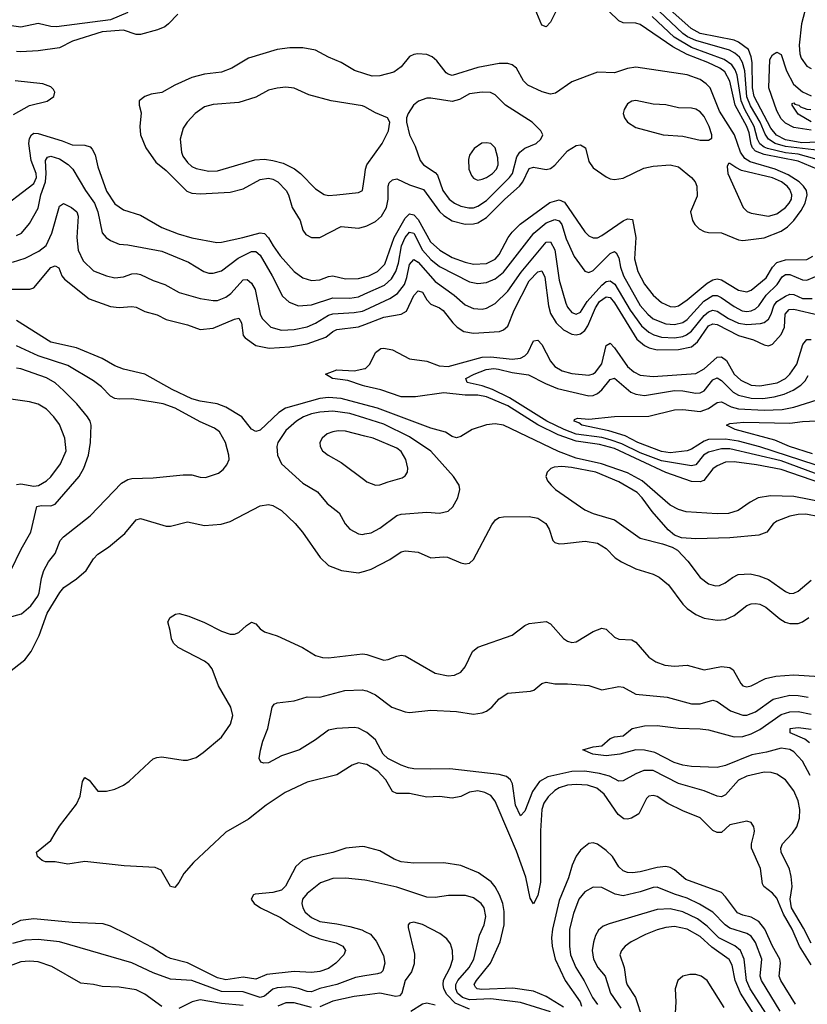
# Model space of a CAD drawing. Header units: inches. Extents: x 1305375 to 1407406, y 744550 to 841633.
# Tile 484 of 509: x 1398384 to 1402072, y 819198 to 823810. Entities that reach past the tile are written whole.
import ezdxf

# ---------------------------------------------------------------- set-up
doc = ezdxf.new("R2010")
doc.units = ezdxf.units.IN
doc.header["$MEASUREMENT"] = 0
for name, color, linetype in [('B3891', 7, 'Continuous'), ('B3892', 7, 'Continuous'), ('B4801', 7, 'Continuous'), ('B4802', 7, 'Continuous')]:
    doc.layers.add(name, color=color, linetype=linetype)

msp = doc.modelspace()

# ---------------------------------------------------------------- linework, layer by layer
at = {"layer": 'B3891', "color": 5}
for points, elevation in [([(1399344.6, 820000), (1399197.5, 819862.5), (1399153.4, 819810), (1399130, 819769.2), (1399110, 819745.2), (1399090, 819749.3), (1399046.6, 819826.6), (1399019, 819839), (1398873.9, 819846.1), (1398690, 819866.4), (1398610, 819854.2), (1398550, 819865.1), (1398505.8, 819865.8), (1398490, 819871.1), (1398467.6, 819890), (1398463.6, 819910), (1398530, 819965.7), (1398550.5, 820000)], 1180), ([(1400000, 819935.1), (1399990, 819937.6), (1399910.9, 819929.1), (1399850.8, 819909.2), (1399750, 819887.2), (1399710, 819873.4), (1399676.6, 819843.4), (1399629.3, 819750.7), (1399610, 819731.9), (1399570, 819721.5), (1399486.7, 819713.3), (1399479.1, 819710), (1399468.8, 819690), (1399482.6, 819670), (1399512, 819650), (1399605.1, 819605.1), (1399652.7, 819572.7), (1399742.2, 819522.2), (1399790, 819503.9), (1399865.8, 819485.8), (1399897.4, 819470), (1399910.3, 819450), (1399902.8, 819430), (1399865, 819390), (1399830, 819366.4), (1399790, 819351.3), (1399750, 819347.2), (1399670, 819351.8), (1399541.7, 819338.3), (1399490, 819316.2), (1399430, 819324.5), (1399350, 819311.9), (1399310, 819321.2), (1399170, 819391.6), (1399090, 819412.2), (1399070, 819421.3), (1399003.9, 819463.9), (1398886.4, 819526.4), (1398810, 819563.7), (1398775, 819575), (1398630, 819580.4), (1398450, 819599.1), (1398388.7, 819591.2), (1398310, 819550.8)], 1220), ([(1400000, 819779), (1399910, 819789.4), (1399850, 819786.6), (1399793.3, 819766.7), (1399730, 819716.5), (1399709.3, 819690.7), (1399705.5, 819670), (1399709.5, 819650), (1399721.4, 819630), (1399750, 819605.2), (1399790, 819585.4), (1399870, 819575.1), (1399930, 819561.9), (1399986.3, 819546.3), (1400000, 819539.5)], 1240), ([(1400000, 819331.3), (1399956, 819324), (1399869.4, 819290.6), (1399790, 819272), (1399750, 819256.6), (1399730, 819257.7), (1399690, 819272.6), (1399650, 819280.3), (1399590, 819275.3), (1399570, 819268.6), (1399530, 819236.2), (1399510, 819230.3), (1399430, 819255.7), (1399330, 819257.6), (1399190, 819309.1), (1399090, 819315.8), (1399010, 819345.4), (1398910, 819391.7), (1398570, 819490.4), (1398470, 819501.1), (1398410, 819498.4), (1398350, 819482.8)], 1240), ([(1399050, 819187.7), (1398970, 819246.1), (1398930, 819266.3), (1398850, 819278.3), (1398770, 819280.7), (1398730, 819290.7), (1398670, 819297.2), (1398534.9, 819374.9), (1398470, 819396.2), (1398430, 819399.4), (1398390, 819396.2), (1398310, 819366.5)], 1260), ([(1400000, 819240.7), (1399950, 819234.5), (1399850, 819212.9), (1399790, 819186.7)], 1260), ([(1399430, 819192.2), (1399330, 819202.3), (1399230, 819218.8), (1399192.2, 819210), (1399130, 819178)], 1260), ([(1399750, 819183.2), (1399670, 819205.2), (1399630, 819205.2), (1399592.4, 819190)], 1260)]:
    msp.add_lwpolyline(points, dxfattribs=dict(at, elevation=elevation))
at = {"layer": 'B3892', "color": 5}
for points, elevation in [([(1398890, 823843.4), (1398810, 823809.1), (1398556, 823776), (1398530, 823777.5), (1398470, 823792.8), (1398390, 823774.7), (1398290, 823789.5), (1398230, 823787.4), (1397910, 823718), (1397810.3, 823690), (1397770, 823668.5), (1397730, 823635.6), (1397710, 823609), (1397690, 823562.8), (1397670, 823549.5), (1397650, 823558.6), (1397630, 823577.1), (1397530, 823713.6), (1397476.1, 823770), (1397390, 823834.3)], 1260), ([(1399124.7, 823835.3), (1399081.5, 823790), (1399063.1, 823776.9), (1399030, 823762.8), (1398950, 823739.9), (1398930, 823740.2), (1398870, 823761.3), (1398770, 823753.2), (1398631.7, 823710), (1398570, 823678.1), (1398470, 823663.4), (1398390, 823658.6), (1398370, 823661.5)], 1280), ([(1400000, 823556.7), (1399952.6, 823572.6), (1399890, 823608.8), (1399830, 823633.8), (1399770, 823666.6), (1399710, 823677.8), (1399650, 823678.4), (1399589.4, 823670.6), (1399455.5, 823630), (1399377.2, 823582.8), (1399330, 823564), (1399250, 823555), (1399190, 823538.4), (1399110, 823502.5), (1399050, 823468.5), (1398999.4, 823460.6), (1398970.3, 823449.7), (1398944, 823430), (1398943, 823410), (1398952.9, 823372.9), (1398947.5, 823310), (1398950.1, 823270.1), (1398975.1, 823210), (1399022.1, 823142.1), (1399070, 823104.3), (1399167.4, 823007.4), (1399190, 822997.2), (1399230, 822993.8), (1399370, 823002.3), (1399430, 823018), (1399510, 823061.5), (1399550, 823067.5), (1399570, 823062.9), (1399593.8, 823050), (1399632, 823010), (1399642.5, 822990), (1399660.7, 822930), (1399697.5, 822870), (1399710, 822823.6), (1399724.3, 822804.3), (1399750.1, 822790.1), (1399790, 822790.1), (1399890, 822840.7), (1399970, 822833.4), (1400000, 822841.4)], 1320), ([(1398354.5, 823365.5), (1398430, 823408.2), (1398512.3, 823427.7), (1398543.5, 823450), (1398548.8, 823470), (1398543.1, 823483.1), (1398530, 823495.8), (1398491.8, 823510), (1398363.5, 823523.5)], 1320), ([(1400000, 823401.4), (1399990, 823407.1), (1399842.7, 823430), (1399738.7, 823458.7), (1399670, 823488.5), (1399630, 823493.3), (1399590, 823489.8), (1399550, 823479.8), (1399490, 823446.6), (1399410, 823421.5), (1399290, 823412.2), (1399250, 823401.6), (1399205.5, 823370), (1399168.9, 823330), (1399150, 823302), (1399136.2, 823250), (1399142, 823190), (1399148.6, 823170), (1399170, 823140.7), (1399190, 823122.3), (1399210, 823112.2), (1399270, 823100.6), (1399310, 823101.8), (1399485.9, 823154.1), (1399530, 823156.1), (1399570, 823149.7), (1399617.3, 823137.3), (1399671.6, 823111.6), (1399699.4, 823090), (1399770, 823017.5), (1399810, 822991.2), (1399830, 822986.2), (1399870, 822989.3), (1399970, 823000.5), (1399989.6, 823010.4), (1400000, 823084)], 1340), ([(1398270, 822904.5), (1398450, 823042.4), (1398462.2, 823070), (1398461.9, 823090), (1398438.5, 823150), (1398426.8, 823230), (1398430, 823252.9), (1398439.5, 823270), (1398450, 823278.6), (1398470, 823277.3), (1398582.6, 823242.6), (1398630, 823223.1), (1398690, 823222.2), (1398714.4, 823214.4), (1398724.2, 823204.2), (1398737, 823177), (1398750, 823120.4), (1398790, 823007.5), (1398830, 822947.8), (1398870, 822919.8), (1398950, 822893.9), (1399050, 822836.8), (1399126.3, 822806.3), (1399190, 822788.2), (1399307.1, 822767), (1399330, 822768.1), (1399429.6, 822789.6), (1399510, 822811.9), (1399530, 822808.1), (1399548.9, 822788.9), (1399570.4, 822750), (1399604.2, 822704.2), (1399670, 822630.9), (1399710, 822600.9), (1399750, 822588.1), (1399790, 822590.8), (1399830, 822606.6), (1399850, 822609.5), (1399910, 822596.1), (1399970, 822597.2), (1400000, 822605)], 1280), ([(1398370, 822798.5), (1398392.8, 822810), (1398430, 822854.6), (1398470, 822927.2), (1398483.8, 822990), (1398504.4, 823050), (1398507.9, 823090), (1398505.3, 823150), (1398513.9, 823166.1), (1398530, 823171.1), (1398570, 823157.5), (1398611.1, 823131.1), (1398632.7, 823110), (1398693.1, 823010), (1398735.2, 822950), (1398750.7, 822909.3), (1398770.9, 822810.9), (1398788.9, 822790), (1398810, 822775.2), (1398850, 822758.5), (1398890, 822755.3), (1399050, 822725.4), (1399174.2, 822674.2), (1399246, 822630), (1399270, 822622.6), (1399290, 822622.6), (1399330, 822633.9), (1399407.4, 822692.6), (1399470, 822724.8), (1399490, 822724), (1399510, 822706.2), (1399566.7, 822610), (1399614.6, 822514.6), (1399646.1, 822486.1), (1399690, 822470.1), (1399750, 822473.9), (1399850, 822506.8), (1399930, 822506.1), (1399970, 822512), (1400000, 822525.4)], 1260), ([(1398350, 822674.9), (1398410, 822693.6), (1398474.6, 822725.4), (1398507.5, 822752.5), (1398534.2, 822810), (1398570, 822936.4), (1398590, 822948.9), (1398627, 822930), (1398651, 822910), (1398658.3, 822890), (1398652.4, 822790), (1398658.3, 822730), (1398680.9, 822680.9), (1398730, 822634), (1398790, 822610.2), (1398830, 822601.4), (1398870, 822606.2), (1398910, 822619.4), (1398930, 822621.4), (1398950, 822616.8), (1399010, 822588.2), (1399064.4, 822570), (1399131.3, 822531.3), (1399230, 822504.7), (1399290, 822494.6), (1399310, 822494.8), (1399350, 822510.8), (1399372.3, 822527.7), (1399430, 822592.1), (1399450, 822593), (1399470, 822576.3), (1399486.9, 822546.9), (1399510, 822430.4), (1399520.1, 822410), (1399560.2, 822370), (1399610, 822355.9), (1399670, 822358.3), (1399730, 822371.5), (1399770, 822388.7), (1399830, 822425.8), (1399850, 822432.6), (1399950, 822437.9), (1399990, 822444.9), (1400000, 822449.5)], 1240), ([(1398330, 822547), (1398432.4, 822547.6), (1398450, 822554.4), (1398530, 822649.2), (1398550, 822657.4), (1398567, 822647), (1398581.6, 822610), (1398594.2, 822594.2), (1398710, 822501.8), (1398810, 822466.1), (1398850, 822461.5), (1398910, 822466.7), (1398930, 822463.9), (1398970, 822443), (1399027.2, 822427.2), (1399070, 822406.2), (1399170, 822380.1), (1399230, 822358.7), (1399290, 822364.7), (1399390, 822407.1), (1399410, 822411.2), (1399422.2, 822390), (1399430.6, 822330.6), (1399440.1, 822320.1), (1399490, 822284.6), (1399552, 822272), (1399650, 822276.9), (1399730, 822292), (1399817.5, 822322.5), (1399851, 822349), (1399870, 822358.1), (1399970, 822371.4), (1400000, 822382.7)], 1220), ([(1400000, 822006.1), (1399890, 822035.5), (1399830, 822039.8), (1399790, 822035.6), (1399629.3, 821990.7), (1399598.1, 821970), (1399510, 821886.9), (1399490, 821881), (1399470, 821891.6), (1399424.7, 821950), (1399350, 821994.9), (1399309.3, 822010.7), (1399230, 822022.4), (1399190, 822033.9), (1399097.5, 822077.5), (1398970, 822149), (1398870, 822172.5), (1398830, 822189.3), (1398770, 822223), (1398650, 822272.9), (1398530, 822299.9), (1398370, 822401.1)], 1220), ([(1398330.9, 821009.1), (1398392.9, 821027.1), (1398435.8, 821064.2), (1398469.8, 821110), (1398475.4, 821124.6), (1398485.8, 821194.2), (1398496.7, 821230), (1398518.7, 821270), (1398549.9, 821310.1), (1398573.9, 821370), (1398590, 821387.9), (1398713.6, 821486.4), (1398861.2, 821638.8), (1398890, 821655.6), (1398910, 821661), (1399010, 821663.9), (1399150, 821678.8), (1399190, 821678.2), (1399230, 821667.2), (1399254, 821666), (1399314.5, 821685.5), (1399336.8, 821703.2), (1399354.5, 821725.5), (1399364.5, 821750), (1399363.7, 821770), (1399347.6, 821830), (1399319.5, 821879.5), (1399297, 821897), (1399230, 821926.4), (1399111.9, 821990), (1399055.6, 822010), (1399010, 822019.1), (1398910, 822034.3), (1398850, 822032.2), (1398830, 822035.7), (1398810, 822047.1), (1398767.8, 822090), (1398730, 822118.7), (1398609.9, 822189.9), (1398470, 822235.6), (1398370, 822282.7)], 1240), ([(1398343, 821230), (1398390.8, 821330), (1398436.4, 821410), (1398465.1, 821530), (1398485.3, 821534.7), (1398530, 821533.2), (1398550, 821540.5), (1398662.4, 821670), (1398684.6, 821710), (1398705.9, 821770), (1398715.4, 821830), (1398719.5, 821910), (1398714.3, 821930), (1398702.2, 821950), (1398651.2, 822011.2), (1398591.6, 822071.5), (1398550, 822108.3), (1398510, 822131.6), (1398390, 822174.2), (1398370, 822178)], 1260), ([(1400000, 822093.5), (1399990, 822095.7), (1399920.4, 822120.4), (1399849.4, 822130), (1399816.9, 822150), (1399870, 822170.1), (1399950, 822164.4), (1400000, 822176)], 1180), ([(1398370, 821633.4), (1398390, 821635.2), (1398450, 821625), (1398471.5, 821628.5), (1398510, 821650.1), (1398530, 821668.1), (1398575.3, 821730), (1398601.4, 821790), (1398596.1, 821850), (1398570, 821914), (1398544.5, 821950), (1398510, 821986), (1398470, 822009.3), (1398430, 822020.7), (1398110, 822065.7)], 1280), ([(1400000, 821943.3), (1399930, 821964.6), (1399850, 821976.2), (1399790, 821971.7), (1399750, 821963.5), (1399713.8, 821950), (1399680.9, 821930), (1399630, 821886.2), (1399593.6, 821830), (1399588.8, 821810), (1399590.8, 821770.8), (1399610, 821730.3), (1399710, 821638.5), (1399778.7, 821598.7), (1399823.9, 821543.9), (1399880.3, 821500.3), (1399908.4, 821448.4), (1399930, 821423.2), (1399970, 821402.3), (1399990, 821399.3), (1400000, 821401)], 1240), ([(1400000, 821859.7), (1399910, 821882.2), (1399875.7, 821884.3), (1399850, 821880.2), (1399823.7, 821870), (1399800.3, 821850), (1399790.3, 821830), (1399792, 821810), (1399802, 821790), (1399828.2, 821770), (1399890, 821736.5), (1400000, 821653.3)], 1260), ([(1398329.7, 820750), (1398409, 820811), (1398438.3, 820850), (1398475.3, 820924.7), (1398513.6, 821030), (1398572.5, 821127.5), (1398590.3, 821149.7), (1398650, 821190.2), (1398694.8, 821230), (1398730, 821285.3), (1398750, 821306.3), (1398800.2, 821339.8), (1398876, 821404), (1398930, 821467.4), (1398950, 821473.6), (1399070, 821437.2), (1399090, 821436.9), (1399170, 821457.5), (1399250, 821441.3), (1399327, 821447), (1399370, 821459.7), (1399510, 821533.4), (1399550, 821539.2), (1399570, 821534), (1399610, 821510.2), (1399674, 821450), (1399708.9, 821410), (1399790.8, 821290.8), (1399830, 821252.7), (1399890.8, 821230), (1399970, 821218.5), (1400000, 821227)], 1220), ([(1398550.5, 820000), (1398570, 820032.7), (1398650, 820134.8), (1398667.4, 820172.6), (1398678, 820242), (1398690, 820260.4), (1398710, 820248.2), (1398750, 820196.5), (1398790, 820196.5), (1398830, 820206), (1398870, 820224.2), (1398897, 820243), (1398990, 820330.3), (1399010, 820347.4), (1399025.8, 820354.2), (1399050, 820356.5), (1399150, 820341.2), (1399170, 820342), (1399210, 820354.3), (1399243.1, 820376.9), (1399328.7, 820450), (1399370.8, 820510), (1399381.8, 820550), (1399372.9, 820590), (1399314.8, 820690), (1399285.2, 820770), (1399269.8, 820790), (1399250, 820805), (1399125.7, 820870), (1399104, 820890), (1399095.1, 820910), (1399089.6, 820949.6), (1399077.6, 820990), (1399088.4, 821010), (1399114.1, 821025.9), (1399131.6, 821028.4), (1399176.5, 821016.5), (1399250, 820986.9), (1399330, 820945.6), (1399370, 820932.2), (1399390, 820932.2), (1399410, 820938.9), (1399447, 820973), (1399470, 820988), (1399490, 820980.7), (1399510, 820957.3), (1399530, 820943), (1399590, 820924.6), (1399708.5, 820870), (1399770, 820832.2), (1399802.3, 820822.3), (1399830, 820821.5), (1399990, 820839.3), (1400000, 820838.2)], 1180), ([(1400000, 820475.8), (1399970, 820491.4), (1399950, 820494.5), (1399870, 820489.3), (1399830, 820482.3), (1399770, 820437.4), (1399694.8, 820390), (1399610, 820361.6), (1399550, 820329.7), (1399527.9, 820327.9), (1399512.7, 820332.7), (1399505.2, 820350), (1399512.3, 820387.7), (1399522.7, 820430), (1399545.6, 820490), (1399566, 820590), (1399576, 820604), (1399589.6, 820610.4), (1399670, 820618.9), (1399730, 820637.4), (1399790, 820636.9), (1399907.5, 820667.5), (1399989.7, 820670.3), (1400000, 820668.5)], 1160), ([(1400000, 820322.7), (1399971.3, 820328.7), (1399941.8, 820318.2), (1399870, 820272.1), (1399730, 820237.8), (1399627, 820190), (1399538.5, 820130), (1399455.4, 820064.6), (1399350, 820005), (1399344.6, 820000)], 1180)]:
    msp.add_lwpolyline(points, dxfattribs=dict(at, elevation=elevation))
at = {"layer": 'B4801', "color": 5}
for points, elevation in [([(1400822.7, 820000), (1400822.3, 819770), (1400810, 819707.1), (1400790, 819668.9), (1400775.1, 819695.1), (1400753.9, 819793.9), (1400710, 819915.2), (1400674.1, 820000)], 1180), ([(1402090, 819382.3), (1402036.7, 819470), (1402000.8, 819550), (1401960.3, 819620.3), (1401930, 819695.4), (1401910, 819718.6), (1401869.2, 819749.2), (1401862.6, 819762.6), (1401853.7, 819833.7), (1401811.9, 819930), (1401810.6, 819950), (1401823, 820000)], 1180), ([(1402090, 819484.3), (1402054.6, 819554.6), (1401998.2, 819650), (1401992.6, 819690), (1402002, 819750), (1401997.3, 819797.3), (1401989.7, 819830.3), (1401949.9, 819910), (1401948.3, 819930), (1401956.8, 819950), (1402002.1, 819997.9), (1402003.5, 820000)], 1160), ([(1400930, 819184.5), (1400850, 819234.4), (1400790, 819259.9), (1400693.8, 819273.8), (1400547.6, 819267.6), (1400527.2, 819270), (1400518.6, 819278.6), (1400513.2, 819290), (1400524.1, 819310), (1400589.5, 819390), (1400634.2, 819490), (1400653.5, 819570), (1400653.3, 819633.3), (1400646.4, 819670), (1400631.3, 819711.3), (1400610, 819748.9), (1400591.3, 819771.3), (1400533.1, 819813.1), (1400450, 819848.5), (1400370, 819860.2), (1400230, 819859.8), (1400170, 819865.9), (1400137.5, 819877.5), (1400070, 819917.5), (1400000, 819935.1)], 1220), ([(1402017.9, 819197.9), (1401949, 819310), (1401940.4, 819330), (1401947.4, 819390), (1401943.4, 819410), (1401910, 819470), (1401873.9, 819550), (1401845.3, 819585.3), (1401810, 819606), (1401770, 819614.8), (1401746.1, 819626.1), (1401690, 819702), (1401670, 819720.9), (1401503.3, 819783.3), (1401450, 819827.6), (1401430, 819838.9), (1401410, 819842.7), (1401370, 819839.4), (1401290, 819818.1), (1401253.5, 819813.5), (1401230, 819814.9), (1401210, 819822.4), (1401190, 819842.2), (1401159.9, 819890), (1401130, 819918.8), (1401090, 819948.2), (1401070, 819954), (1401050, 819950.8), (1401010, 819919.8), (1400990, 819892.4), (1400971.3, 819850), (1400954.2, 819790), (1400910, 819684.8), (1400879.4, 819550), (1400875.2, 819510), (1400877.1, 819470), (1400891.1, 819410), (1400938.2, 819310), (1401009, 819210), (1401015.5, 819190)], 1220), ([(1400870, 819162.8), (1400730, 819206.3), (1400590, 819223.3), (1400490, 819219.3), (1400458.2, 819230), (1400434.6, 819250), (1400425.9, 819270), (1400426.3, 819290), (1400436, 819310), (1400488.6, 819370), (1400510.9, 819410), (1400537.5, 819522.5), (1400559.1, 819570), (1400567.2, 819610), (1400558.6, 819650), (1400545.8, 819670), (1400510, 819696.8), (1400472, 819708), (1400392, 819708), (1400330, 819698.5), (1400290, 819700.5), (1400150, 819746.6), (1400010, 819777.9), (1400000, 819779)], 1240), ([(1401945.7, 819165.7), (1401857.7, 819310), (1401852.4, 819330), (1401858.8, 819410), (1401830, 819487.9), (1401810, 819516.4), (1401790, 819530.4), (1401710, 819554.3), (1401688.4, 819570), (1401629.7, 819629.7), (1401567.5, 819667.5), (1401510, 819695.6), (1401450, 819713.2), (1401370, 819746.3), (1401350, 819745.8), (1401290, 819724.6), (1401210, 819706), (1401173.2, 819713.2), (1401110, 819745.2), (1401070, 819747.2), (1401030, 819724.1), (1401003, 819690), (1400977.4, 819622.6), (1400959.6, 819550), (1400958.3, 819470), (1400963.7, 819430), (1400987.8, 819370), (1401027.6, 819307.6), (1401066.2, 819230), (1401090, 819197.8)], 1240), ([(1401895.1, 819130), (1401804.8, 819270), (1401787.9, 819310), (1401776.6, 819410), (1401759, 819450), (1401732.6, 819472.6), (1401657.9, 819510), (1401603.2, 819563.2), (1401557.8, 819597.8), (1401490, 819631.7), (1401430, 819644.4), (1401370, 819641.6), (1401144.6, 819575.4), (1401116.8, 819563.2), (1401095, 819545), (1401080.4, 819519.6), (1401070.7, 819489.3), (1401065.5, 819450), (1401070.7, 819410), (1401090.8, 819370.8), (1401126.2, 819330), (1401150.1, 819250), (1401199.4, 819179.4)], 1260), ([(1400490, 819175.9), (1400423.7, 819203.7), (1400384.2, 819244.2), (1400370.8, 819270), (1400366.7, 819290), (1400369.1, 819310.9), (1400399.7, 819370), (1400412.2, 819410), (1400411.5, 819450), (1400401.2, 819481.2), (1400385, 819505), (1400351.2, 819530), (1400270, 819571.4), (1400230, 819582), (1400210, 819578), (1400203.8, 819570), (1400202.9, 819557.1), (1400233.1, 819433.1), (1400231.9, 819388.1), (1400218.9, 819350), (1400190, 819309.7), (1400174.4, 819250), (1400162, 819238), (1400145.5, 819234.5), (1400070, 819249.5), (1400000, 819240.7)], 1260), ([(1401870, 819075.6), (1401759.2, 819250), (1401734.6, 819310), (1401721.2, 819381.2), (1401707.3, 819407.3), (1401625.6, 819465.6), (1401570, 819515.2), (1401510, 819550.3), (1401450, 819562.7), (1401410, 819558.1), (1401370, 819546.5), (1401314.7, 819525.3), (1401246.9, 819490), (1401219.7, 819470), (1401201.8, 819450), (1401195, 819430), (1401214.4, 819370), (1401223.9, 819303.9), (1401228.8, 819288.8), (1401267.4, 819230), (1401300.3, 819130)], 1280), ([(1400000, 819539.5), (1400026.4, 819526.4), (1400053.8, 819493.8), (1400087.1, 819427.1), (1400094.8, 819390), (1400085.5, 819354.5), (1400074.7, 819345.3), (1400059, 819341), (1400000, 819331.3)], 1240), ([(1401683.5, 819183.5), (1401603.9, 819310), (1401576, 819330), (1401550, 819336.9), (1401522, 819338), (1401490, 819329.8), (1401466.5, 819310), (1401453, 819270), (1401456.6, 819210), (1401447.2, 819050)], 1320), ([(1400330, 819194.5), (1400290, 819203.4), (1400270, 819198.1), (1400216.5, 819163.5)], 1280)]:
    msp.add_lwpolyline(points, dxfattribs=dict(at, elevation=elevation))
at = {"layer": 'B4802', "color": 5}
for points, elevation in [([(1402150, 824243.7), (1402070, 824225.4), (1401981.3, 824150), (1401966.7, 824130), (1401961.6, 824090), (1401963.7, 824030), (1401990, 823936.5), (1402008.8, 823908.8), (1402046.9, 823886.9), (1402061.5, 823870), (1402061.4, 823850), (1402045.7, 823790), (1402033.7, 823690), (1402037.1, 823650), (1402044.2, 823630), (1402070, 823592.8), (1402090, 823580.6)], 1220), ([(1400910, 823879.3), (1400870, 823798.5), (1400850, 823777.1), (1400830, 823784.5), (1400798.7, 823858.7)], 1280), ([(1402118.5, 823110), (1402030, 823147.4), (1401870, 823179.1), (1401830, 823194.4), (1401816.2, 823210), (1401810, 823225.9), (1401799.7, 823279.7), (1401789, 823309), (1401734.6, 823410), (1401710, 823522.5), (1401685.9, 823565.9), (1401662.7, 823582.7), (1401606.9, 823610), (1401510, 823647.4), (1401442.5, 823682.5), (1401290, 823786.7), (1401270, 823794.2), (1401210, 823795.5), (1401190, 823805), (1401143.4, 823850)], 1280), ([(1402130, 823196.6), (1401970, 823215.4), (1401922.3, 823230), (1401891.2, 823250), (1401874.4, 823274.4), (1401851, 823330), (1401807.1, 823407.1), (1401789, 823449), (1401779.2, 823570), (1401768.7, 823608.7), (1401754.6, 823634.6), (1401733.6, 823653.6), (1401707.7, 823667.7), (1401550, 823711.7), (1401511.1, 823730), (1401490, 823745.7), (1401378.7, 823850)], 1240), ([(1402157.1, 823237.1), (1402046.4, 823233.6), (1401970, 823246.9), (1401928.8, 823268.8), (1401901.3, 823301.3), (1401822.9, 823450), (1401815.1, 823490), (1401814.6, 823610), (1401810, 823635.8), (1401796.4, 823670), (1401750, 823704.5), (1401730, 823713.9), (1401570, 823745), (1401528, 823768), (1401415.3, 823870)], 1220), ([(1402147.4, 823147.4), (1402030, 823179.8), (1401970, 823186.5), (1401886.5, 823206.5), (1401870, 823212.2), (1401850, 823227.8), (1401839.7, 823250), (1401824, 823310), (1401779.3, 823390), (1401762.3, 823430), (1401743.8, 823550), (1401735, 823575), (1401719.1, 823599.1), (1401683.1, 823623.1), (1401530, 823679.7), (1401448.7, 823728.7), (1401345.3, 823825.3)], 1260), ([(1400000, 822841.4), (1400010, 822844), (1400050, 822864), (1400078.9, 822890), (1400102.6, 822930), (1400109.1, 822969.1), (1400109.1, 823030), (1400115, 823045), (1400130, 823059.6), (1400150, 823065.2), (1400210, 823036.9), (1400274.7, 823014.7), (1400350, 822911), (1400370, 822892.6), (1400410, 822867.2), (1400470, 822852), (1400510, 822853.2), (1400530, 822858.4), (1400570, 822883.3), (1400656, 822970), (1400725, 823030), (1400740.3, 823050), (1400770, 823113.2), (1400790, 823118.7), (1400850, 823108.2), (1400870, 823112.7), (1400890, 823129), (1400950, 823196), (1400990, 823220.1), (1401010, 823223.8), (1401033.4, 823210), (1401050, 823144.9), (1401070, 823115.3), (1401130, 823073.6), (1401150, 823064.9), (1401170, 823061.2), (1401210, 823067.7), (1401306.3, 823113.7), (1401350, 823124.2), (1401430, 823130.1), (1401470, 823120.2), (1401530.3, 823070), (1401547.9, 823050), (1401555.9, 823030), (1401557.1, 822982.9), (1401525.7, 822910), (1401534.9, 822870), (1401546, 822850), (1401566.7, 822830), (1401590, 822817.8), (1401610, 822813.6), (1401670, 822811.8), (1401750, 822779.3), (1401770, 822776.3), (1401870, 822788.8), (1401950, 822819), (1401980, 822840.1), (1402010, 822869.6), (1402044.5, 822915.5), (1402062.4, 822950), (1402072.3, 822990), (1402068.1, 823010), (1402055.4, 823030), (1402034.7, 823050), (1401983.4, 823083.4), (1401922.5, 823110), (1401804.3, 823144.3), (1401779.9, 823159.9), (1401759.6, 823190), (1401731.6, 823270), (1401660.7, 823380.7), (1401617.2, 823490), (1401599.2, 823510), (1401570, 823529.5), (1401510, 823550.9), (1401270, 823587.4), (1401230, 823582), (1401170, 823561.1), (1401090, 823564.6), (1400970, 823519), (1400893.8, 823466.2), (1400870, 823461.3), (1400831.4, 823471.4), (1400763.4, 823503.4), (1400743.9, 823523.9), (1400710, 823582.8), (1400690, 823597.7), (1400670, 823605.2), (1400630, 823604.6), (1400530, 823586.2), (1400410, 823549.2), (1400390, 823554), (1400381.2, 823561.2), (1400337.9, 823617.9), (1400315.8, 823635.8), (1400290, 823646.6), (1400249.4, 823650.6), (1400230, 823647.6), (1400210, 823636.8), (1400170, 823589.8), (1400136, 823564), (1400070, 823546.3), (1400035.1, 823544.9), (1400000, 823556.7)], 1320), ([(1402090, 823291.8), (1402010, 823304.5), (1401970, 823324.5), (1401950, 823346.1), (1401930, 823382.6), (1401892.4, 823490), (1401897.3, 823622.7), (1401910, 823645.1), (1401930, 823657.3), (1401950, 823647.1), (1401974.9, 823570), (1402008.6, 823508.6), (1402050, 823471.5), (1402090, 823452.5)], 1180), ([(1402090.9, 823330.9), (1402030, 823367.9), (1402001.3, 823410), (1402002, 823418), (1402010, 823420.4), (1402014.3, 823414.3), (1402032.4, 823410), (1402041, 823401), (1402070.8, 823390.8), (1402088.6, 823388.6)], 1160), ([(1400000, 823084), (1400003.7, 823110), (1400010.4, 823129.6), (1400081.2, 823230), (1400111.5, 823290), (1400117, 823330), (1400106, 823350), (1400050, 823372.9), (1400000, 823401.4)], 1340), ([(1400000, 822605), (1400019.1, 822610), (1400060.2, 822630), (1400094.5, 822665.5), (1400137.9, 822790), (1400190, 822880.5), (1400210, 822900.3), (1400230, 822896.6), (1400250, 822873.3), (1400308.7, 822770), (1400352, 822730), (1400410, 822696.1), (1400470, 822674), (1400510, 822665.3), (1400570, 822667.4), (1400610, 822688.1), (1400629.9, 822710), (1400671.7, 822790), (1400690, 822815.3), (1400727.5, 822852.5), (1400866.6, 822953.4), (1400910, 822966.4), (1400935.8, 822955.8), (1401030, 822815.6), (1401050, 822796.8), (1401070, 822787.8), (1401090, 822788.7), (1401110, 822798.3), (1401210, 822868.2), (1401230, 822876.8), (1401253.9, 822873.9), (1401268.9, 822790), (1401263.8, 822690), (1401279.6, 822630), (1401310, 822571.8), (1401350, 822519.4), (1401390, 822484.8), (1401430, 822467.2), (1401450, 822465.4), (1401470, 822470.1), (1401510, 822497.9), (1401603.9, 822576.1), (1401630, 822591.7), (1401650, 822596.3), (1401670, 822591.9), (1401750, 822543.3), (1401790, 822535.7), (1401810, 822542.9), (1401879.8, 822600.2), (1401909.5, 822650.5), (1401930, 822672.5), (1401970, 822685.8), (1402070, 822686.9), (1402097.6, 822702.4)], 1280), ([(1400000, 822525.4), (1400093, 822567), (1400124.6, 822595.4), (1400145.3, 822630), (1400157.6, 822670), (1400172.1, 822750), (1400190, 822790.1), (1400210, 822814.3), (1400230, 822810.6), (1400270.1, 822730), (1400310, 822686.5), (1400350, 822654), (1400490, 822581.8), (1400530, 822573.6), (1400570, 822578.9), (1400610, 822596.5), (1400650, 822627.2), (1400791.3, 822810), (1400850, 822858.1), (1400890, 822874.6), (1400910, 822868.3), (1400923.1, 822850), (1400942.7, 822782.7), (1400980.3, 822700.3), (1401030, 822632.2), (1401050, 822625.7), (1401070, 822634.9), (1401150, 822715), (1401170, 822723.8), (1401178, 822718), (1401190, 822694.9), (1401197.7, 822650), (1401212.1, 822610), (1401290, 822471.7), (1401325.8, 822430), (1401350, 822409.3), (1401410, 822384.9), (1401450, 822382.1), (1401490, 822391.5), (1401510, 822405.6), (1401588.5, 822491.5), (1401630, 822517.4), (1401650, 822517.9), (1401669, 822509), (1401730, 822466.2), (1401766.9, 822446.9), (1401790, 822443), (1401810, 822445.7), (1401830, 822455.9), (1401845.1, 822470), (1401880.3, 822519.7), (1401930.6, 822569.4), (1401955.1, 822604.9), (1401970, 822617), (1401990, 822616.5), (1402050, 822591.5), (1402070, 822590.1), (1402130, 822615.1)], 1260), ([(1400000, 822449.5), (1400116.8, 822503.2), (1400152.7, 822527.3), (1400185.6, 822570), (1400197.5, 822602.5), (1400210, 822662.8), (1400230, 822686.5), (1400250, 822673.9), (1400330, 822584.2), (1400419.4, 822519.4), (1400470, 822474.6), (1400510, 822456.6), (1400550, 822454.1), (1400570, 822458.1), (1400610, 822479.8), (1400670, 822537.9), (1400732.4, 822627.6), (1400850, 822768.1), (1400870, 822769.3), (1400890, 822731.2), (1400910.1, 822589.9), (1400942.2, 822482.2), (1400950, 822463.6), (1400970, 822438.2), (1400990, 822430.2), (1401010, 822440.2), (1401042.1, 822490), (1401110, 822566.9), (1401130, 822583.8), (1401150, 822587.5), (1401171, 822571), (1401242.7, 822450), (1401295.8, 822375.8), (1401330, 822345.6), (1401353.3, 822333.3), (1401390, 822322.4), (1401450, 822319), (1401490, 822325.8), (1401506.6, 822333.4), (1401530, 822351.2), (1401590, 822424.6), (1401610, 822441.8), (1401630, 822449.4), (1401650, 822445.4), (1401703.6, 822410), (1401750, 822389.2), (1401790, 822382.1), (1401853.5, 822386.5), (1401870, 822392.1), (1401890, 822406.8), (1401903, 822430), (1401915.8, 822470), (1401929.6, 822490), (1401970, 822514.8), (1401990, 822524.4), (1402010, 822522.9), (1402050, 822504.2), (1402095.4, 822504.6)], 1240), ([(1400000, 822382.7), (1400090, 822416.6), (1400170, 822430.6), (1400194.9, 822445.1), (1400230, 822518.4), (1400250, 822540.6), (1400270, 822534), (1400290, 822497.8), (1400310, 822478.1), (1400350, 822461), (1400367.7, 822447.7), (1400412.1, 822390), (1400432.6, 822370), (1400463.6, 822350), (1400510, 822341.8), (1400631.2, 822350), (1400650, 822356.8), (1400670, 822373.8), (1400699.1, 822450), (1400770, 822587.2), (1400810, 822628.1), (1400830, 822632.8), (1400843.7, 822603.7), (1400860.4, 822470), (1400870, 822434), (1400895.8, 822390), (1400930, 822356.7), (1400970, 822336.4), (1400990, 822333.3), (1401010, 822338.1), (1401030, 822354.4), (1401044.1, 822375.9), (1401080.5, 822459.5), (1401099.9, 822490), (1401130, 822512.4), (1401148.8, 822508.8), (1401170, 822484.4), (1401274.2, 822314.2), (1401310, 822283.3), (1401332.6, 822272.6), (1401370, 822263.4), (1401470, 822264.6), (1401530, 822278.3), (1401558.7, 822301.3), (1401610, 822375.4), (1401630, 822384.7), (1401650, 822381.5), (1401750, 822330.7), (1401820.8, 822310), (1401870, 822287), (1401890, 822282.5), (1401910, 822289.4), (1401950, 822335.1), (1401965.9, 822370), (1401969.2, 822430.8), (1401987.8, 822452.2), (1402010, 822454), (1402130, 822425.7)], 1220), ([(1400000, 822176), (1400003.2, 822176.8), (1400023.9, 822196.1), (1400050, 822251.2), (1400076, 822270), (1400090, 822272), (1400130, 822263.1), (1400210, 822221.8), (1400290, 822211), (1400349.3, 822189.3), (1400390, 822185), (1400550, 822229.2), (1400590, 822230.8), (1400690, 822219.9), (1400730, 822224.3), (1400750, 822235.7), (1400763.1, 822250), (1400790, 822305.4), (1400810, 822308.1), (1400830, 822288.1), (1400869.8, 822209.8), (1400890, 822185.6), (1400925, 822165), (1400970, 822152.9), (1401050, 822145.2), (1401070, 822150.6), (1401080.9, 822159.1), (1401110, 822197.4), (1401130, 822283.1), (1401150, 822294.8), (1401170, 822273.1), (1401230, 822185.1), (1401260.3, 822160.3), (1401290, 822145.5), (1401350, 822137.9), (1401550, 822152.9), (1401590, 822174.3), (1401650, 822229.1), (1401670, 822231), (1401693.3, 822213.3), (1401729.6, 822150), (1401761.6, 822121.6), (1401810, 822098), (1401850, 822094.7), (1401931.3, 822108.7), (1401969.9, 822130), (1401990.4, 822149.6), (1402023.4, 822196.6), (1402051.2, 822288.8), (1402070, 822312.7), (1402090, 822312.5)], 1180), ([(1402190, 821654.9), (1401950, 821743), (1401710, 821800), (1401670, 821799.5), (1401610, 821784.3), (1401586.5, 821770), (1401550, 821724.9), (1401530, 821720.3), (1401390, 821743.7), (1401290, 821780.8), (1401203.2, 821823.2), (1401150, 821842), (1401110, 821852.3), (1400990, 821868.5), (1400934.3, 821890), (1400853.3, 821930), (1400678.1, 822038.1), (1400598.2, 822078.2), (1400550, 822095.2), (1400479.5, 822110), (1400473, 822130), (1400512.2, 822150), (1400569.3, 822170.7), (1400604.6, 822175.4), (1400626.7, 822173.3), (1400690, 822157.9), (1400766.7, 822146.7), (1400845.8, 822105.7), (1400902.9, 822082.9), (1401050, 822048.7), (1401070, 822050.1), (1401090, 822058.4), (1401110, 822075.9), (1401150, 822125.2), (1401170, 822131), (1401245.5, 822065.5), (1401270, 822056.1), (1401310, 822050.1), (1401450, 822072.4), (1401490, 822071.3), (1401550, 822060.1), (1401570, 822061.6), (1401590, 822071.9), (1401630, 822123.1), (1401650, 822132.3), (1401670, 822119.6), (1401725.8, 822065.8), (1401750, 822051.8), (1401810, 822036.5), (1401863.8, 822036.2), (1401917.1, 822042.9), (1401964.5, 822055.5), (1402005.9, 822074.1), (1402041.9, 822098.1), (1402061.8, 822118.2), (1402076.1, 822143.9)], 1160), ([(1402190, 821620.5), (1401950, 821703.6), (1401834.6, 821725.4), (1401730, 821738.4), (1401690, 821736.6), (1401650, 821720.9), (1401630, 821705.6), (1401588.1, 821651.9), (1401570, 821644.7), (1401530, 821647.3), (1401410, 821688.5), (1401170, 821800.9), (1401100, 821820), (1400990, 821835.3), (1400906, 821866), (1400810, 821911.9), (1400670, 822001.3), (1400570, 822043.2), (1400530, 822051.3), (1400470, 822050.9), (1400370, 822062.8), (1400237.2, 822042.8), (1400170, 822043), (1400076.1, 822076.1), (1400000, 822093.5)], 1180), ([(1402145.5, 821550), (1402010, 821577.2), (1401900.5, 821579.5), (1401843.1, 821570), (1401804.6, 821550), (1401749, 821511), (1401702.7, 821497.3), (1401650, 821494.7), (1401505.3, 821505.3), (1401470, 821514.9), (1401430, 821535.2), (1401298.7, 821650), (1401230, 821687.8), (1401109.2, 821729.2), (1400990, 821755.9), (1400906.7, 821786.6), (1400650, 821910.3), (1400610, 821917), (1400570, 821912.5), (1400503.2, 821890), (1400450, 821857.1), (1400430, 821850.8), (1400410, 821857.6), (1400377.8, 821877.8), (1400310, 821896.4), (1400060.2, 821990), (1400000, 822006.1)], 1220), ([(1402110, 821724.8), (1401850, 821809.3), (1401750, 821836.1), (1401690, 821845.7), (1401610, 821843.1), (1401590, 821836.4), (1401530, 821798.5), (1401510, 821790.9), (1401430, 821781.8), (1401390, 821786.7), (1401278.4, 821830), (1401220, 821860), (1401143.4, 821883.4), (1401016.2, 821910), (1401001.8, 821921.8), (1400980.7, 821930), (1400982.7, 821937.3), (1400996.6, 821943.4), (1401050, 821939.2), (1401170, 821951.6), (1401330, 821953.3), (1401450, 821983.1), (1401490, 821983.3), (1401570, 821974.1), (1401610, 821988.8), (1401650, 822016.8), (1401670, 822020.1), (1401716.5, 821996.5), (1401750, 821987), (1401870, 821980.6), (1401955.5, 821984.5), (1402010, 821995.3), (1402119.1, 822030)], 1140), ([(1400000, 821401), (1400030, 821406.2), (1400070, 821428.5), (1400150, 821486.8), (1400170, 821494), (1400290, 821503.2), (1400350, 821498.4), (1400390, 821507.9), (1400411.8, 821528.2), (1400435.5, 821570), (1400445.3, 821610), (1400442.2, 821630), (1400415, 821670), (1400309.2, 821789.2), (1400210, 821856.3), (1400090, 821915.9), (1400000, 821943.3)], 1240), ([(1402096.6, 821776.6), (1401989, 821810), (1401920, 821840), (1401734, 821890), (1401694, 821910), (1401710, 821918), (1401774.7, 821925.3), (1401990, 821919.5), (1402050, 821928.1), (1402150, 821932.9)], 1120), ([(1400000, 821653.3), (1400010, 821645.7), (1400050, 821630.3), (1400070, 821631.8), (1400110, 821644.9), (1400175.9, 821664.1), (1400190, 821672.7), (1400199.7, 821690), (1400202.4, 821710), (1400192.8, 821750), (1400170, 821786.6), (1400150, 821803.7), (1400038.9, 821850), (1400000, 821859.7)], 1260), ([(1402130, 821480.9), (1402065.8, 821494.2), (1402030, 821492.5), (1401990, 821483.7), (1401930, 821461.5), (1401911.9, 821448.1), (1401882.3, 821410), (1401845.3, 821394.7), (1401710, 821383.2), (1401550, 821377.7), (1401483.6, 821383.6), (1401450, 821395.6), (1401421.1, 821421.1), (1401345.9, 821505.9), (1401299.5, 821570), (1401275.5, 821595.5), (1401190, 821645.1), (1401082.9, 821690), (1400967.7, 821712.3), (1400923.3, 821716.7), (1400886.5, 821713.5), (1400872.2, 821707.8), (1400854, 821690), (1400847.3, 821670), (1400856.3, 821650), (1400872.7, 821630), (1400894, 821610), (1401030, 821513.6), (1401070, 821496.3), (1401170, 821467), (1401290, 821381.1), (1401394.9, 821354.9), (1401439.6, 821339.6), (1401464.4, 821324.4), (1401513.1, 821273.1), (1401570, 821197.7), (1401610, 821167.2), (1401642.2, 821157.8), (1401660.9, 821159.1), (1401688.4, 821171.6), (1401722.1, 821197.9), (1401749.2, 821210.8), (1401805.5, 821214.5), (1401845.4, 821205.4), (1401890, 821188), (1401970, 821131.7), (1401990, 821122.7), (1402010, 821123.2), (1402030, 821132.5), (1402090, 821185.3)], 1240), ([(1400000, 821227), (1400030, 821235.5), (1400118.2, 821281.8), (1400170, 821317.6), (1400190, 821322.2), (1400250, 821315.8), (1400310, 821289.1), (1400370, 821294.5), (1400387.9, 821292.1), (1400450, 821266.2), (1400470, 821261.5), (1400490, 821263.5), (1400510, 821281.1), (1400595.4, 821444.6), (1400612.9, 821467.1), (1400630, 821477.6), (1400650, 821480.6), (1400770, 821483.2), (1400810, 821475.2), (1400847.4, 821450), (1400864.1, 821424.1), (1400881.3, 821370), (1400890, 821361.3), (1400910, 821355.3), (1400935.8, 821355.8), (1401033, 821367), (1401090, 821357.4), (1401130, 821332.3), (1401172.9, 821290), (1401202.6, 821270), (1401270, 821238.1), (1401350, 821213.2), (1401379.3, 821199.3), (1401422.9, 821162.9), (1401490, 821072), (1401510, 821052.7), (1401550, 821023.5), (1401590, 821007.4), (1401650, 820997.7), (1401690, 821000.8), (1401730, 821019.5), (1401790, 821066.7), (1401810, 821074.3), (1401830, 821075.3), (1401850, 821072), (1401878.9, 821058.9), (1401943.4, 821003.4), (1401968.4, 820988.4), (1401990, 820981.5), (1402030, 820981.5), (1402050.7, 820989.3), (1402079.8, 821010)], 1220), ([(1400000, 820838.2), (1400010, 820837.1), (1400090, 820809.2), (1400110, 820812.3), (1400150, 820829.1), (1400170, 820832.7), (1400190, 820830.3), (1400329.5, 820749.4), (1400390, 820735.8), (1400420.8, 820739.2), (1400450, 820753.7), (1400470, 820778.4), (1400504.2, 820850), (1400530, 820871.3), (1400690, 820926.7), (1400750, 820971.7), (1400770, 820981.7), (1400850, 820991.7), (1400870, 820980.3), (1400930, 820911.3), (1400950, 820898.2), (1400970, 820892.6), (1400990, 820896.1), (1401070, 820944.2), (1401110, 820959.6), (1401130, 820954.9), (1401170, 820918.3), (1401190, 820907.9), (1401250, 820904.4), (1401270, 820894.6), (1401330, 820823.2), (1401362.8, 820802.8), (1401405.9, 820785.9), (1401450, 820781.3), (1401510, 820786.3), (1401590, 820764.8), (1401670, 820779.6), (1401710, 820776.1), (1401724.6, 820764.6), (1401760.6, 820700.6), (1401770, 820690.3), (1401790, 820684.9), (1401810, 820689.3), (1401876.5, 820723.5), (1401925.2, 820734.8), (1402010, 820741.7), (1402130, 820733.2)], 1180), ([(1400000, 820668.5), (1400010, 820666.7), (1400050, 820647.4), (1400126.7, 820590), (1400190, 820567.8), (1400210, 820565.2), (1400310, 820576.3), (1400430, 820568.9), (1400510, 820557), (1400550, 820562.6), (1400570, 820571.1), (1400594.7, 820590), (1400630, 820628.7), (1400670, 820655.8), (1400775.5, 820664.5), (1400792, 820670), (1400830, 820701.3), (1400850, 820707), (1400890, 820699.6), (1400950, 820699.7), (1401050, 820691.5), (1401110, 820671.5), (1401190, 820687.1), (1401210, 820683.2), (1401270, 820651.2), (1401416.1, 820636.1), (1401530, 820605), (1401570, 820604.8), (1401630, 820623), (1401650, 820616.3), (1401712.5, 820572.5), (1401770, 820552.6), (1401790, 820552.6), (1401830, 820567.4), (1401912.9, 820627.1), (1401990, 820645.3), (1402030, 820645), (1402076.4, 820636.4)], 1160), ([(1402085.4, 820270), (1402050, 820337.4), (1402010, 820380.1), (1401990, 820391.1), (1401950, 820397.1), (1401881.6, 820378.4), (1401813.2, 820366.8), (1401690, 820315.8), (1401650, 820307.6), (1401530, 820311.6), (1401490, 820317.8), (1401448.5, 820330), (1401357.8, 820377.8), (1401310, 820388.9), (1401270, 820389.9), (1401194, 820370), (1401130, 820362.2), (1401068, 820370), (1401022, 820390), (1401070, 820404), (1401110, 820408), (1401150, 820443), (1401170, 820450.3), (1401210, 820454.9), (1401252.3, 820490), (1401310, 820502.9), (1401370, 820504.1), (1401470, 820491.9), (1401570, 820488.6), (1401610, 820483.2), (1401730, 820451.2), (1401770, 820451.6), (1401810, 820464.8), (1401850, 820485), (1401950, 820554.9), (1401990, 820568.2), (1402030, 820569.7), (1402090, 820557.7)], 1140), ([(1402003.5, 820000), (1402022.9, 820030), (1402035.2, 820070), (1402037, 820110), (1402029.7, 820150.3), (1402010, 820197.4), (1401970, 820249.7), (1401930, 820276.2), (1401903.3, 820283.3), (1401870, 820285), (1401790, 820267.3), (1401750, 820247.4), (1401690, 820179.8), (1401670, 820169.9), (1401650, 820172.9), (1401590, 820198.6), (1401470, 820232.1), (1401350, 820293), (1401306.9, 820293.1), (1401270, 820277.9), (1401210, 820244.1), (1401190, 820242.8), (1401146.4, 820266.4), (1401099, 820279), (1401029.9, 820289.9), (1400970, 820288.7), (1400856.8, 820263.2), (1400818.6, 820241.4), (1400785.2, 820194.8), (1400750, 820103), (1400730, 820080.9), (1400706.7, 820130), (1400691.9, 820230), (1400681.8, 820250), (1400664.5, 820264.5), (1400630, 820274.7), (1400398.4, 820301.6), (1400310, 820299), (1400230, 820300.8), (1400205.3, 820305.3), (1400170, 820317.5), (1400108.8, 820348.8), (1400086.9, 820370), (1400050, 820436.5), (1400010, 820470.6), (1400000, 820475.8)], 1160), ([(1402083.4, 820423.4), (1402060.3, 820440.3), (1401991.5, 820470), (1401991.8, 820490), (1402030, 820494.6), (1402090, 820486)], 1120), ([(1400674.1, 820000), (1400610.6, 820150), (1400590, 820175.6), (1400562, 820190), (1400530, 820197.3), (1400490, 820192), (1400450, 820170.7), (1400410, 820163.7), (1400350, 820170.6), (1400290, 820167.5), (1400210, 820185.9), (1400150, 820185.4), (1400130, 820195.1), (1400098.5, 820250), (1400060.6, 820290), (1400010, 820320.6), (1400000, 820322.7)], 1180), ([(1401823, 820000), (1401825.4, 820010), (1401822.4, 820030), (1401809.6, 820049.6), (1401790, 820056.2), (1401710, 820038.4), (1401670, 820003.2), (1401650, 820002.9), (1401630, 820012.4), (1401570, 820071.2), (1401490, 820104.1), (1401418.7, 820138.7), (1401370, 820170.6), (1401350, 820176.2), (1401330, 820172.3), (1401318.7, 820161.3), (1401283.6, 820090), (1401249.5, 820070.5), (1401230, 820064.7), (1401213.1, 820066.9), (1401186.3, 820086.3), (1401121.8, 820181.8), (1401086.5, 820210), (1401043.9, 820223.9), (1400990, 820227.9), (1400950, 820223.7), (1400910, 820211.8), (1400890, 820199.9), (1400859.3, 820170), (1400839.3, 820140.7), (1400828.8, 820110), (1400822.7, 820010), (1400822.7, 820000)], 1180)]:
    msp.add_lwpolyline(points, dxfattribs=dict(at, elevation=elevation))
for points, elevation in [([(1400550.6, 823470.6), (1400490, 823463), (1400443.8, 823436.2), (1400410, 823426), (1400310, 823443.1), (1400290, 823441.8), (1400251.7, 823428.3), (1400229, 823410), (1400203.7, 823370), (1400195.8, 823350), (1400195.3, 823330), (1400209.2, 823270), (1400236.8, 823216.8), (1400259.8, 823150), (1400274.7, 823130), (1400330, 823094), (1400340.9, 823080.9), (1400366, 823010), (1400394.8, 822970), (1400420.2, 822950), (1400450, 822936), (1400487.9, 822927.9), (1400510, 822929.3), (1400530, 822936.6), (1400570, 822962.9), (1400677.9, 823070), (1400691.6, 823090), (1400712.9, 823167.1), (1400726, 823190), (1400750, 823207.7), (1400802, 823230), (1400824.5, 823250), (1400834, 823270), (1400825.1, 823290), (1400783.5, 823330), (1400659.8, 823410), (1400610, 823457.2), (1400589, 823469)], 1340), ([(1401270, 823431.1), (1401250, 823427.6), (1401230, 823416.2), (1401214.4, 823390), (1401210.4, 823370), (1401216.4, 823350), (1401230.5, 823330), (1401270, 823304.4), (1401398, 823270), (1401490, 823264.7), (1401570, 823246.3), (1401610, 823245.5), (1401625.2, 823254.8), (1401625.1, 823270), (1401613.2, 823310), (1401590, 823356), (1401570, 823378.2), (1401550, 823390.8), (1401530, 823396), (1401470, 823396.9), (1401410, 823411.1), (1401350, 823414)], 1340), ([(1400570, 823233.3), (1400548.7, 823231.3), (1400512.8, 823207.2), (1400490, 823176), (1400485.5, 823154.5), (1400487.5, 823110), (1400500.2, 823080.2), (1400510, 823067.2), (1400521.5, 823061.5), (1400530, 823058.5), (1400550, 823062.3), (1400570, 823070.2), (1400598.7, 823090), (1400616.4, 823110), (1400624.1, 823130), (1400622.8, 823162.8), (1400610, 823209.4), (1400590, 823229.6)], 1360), ([(1401710, 823137), (1401704.1, 823135.9), (1401697.5, 823122.5), (1401699.7, 823090), (1401772.8, 822930), (1401791.6, 822911.6), (1401810, 822903.5), (1401890, 822889.1), (1401930, 822899.8), (1401970, 822930.1), (1401987.9, 822950), (1401998.4, 822970), (1401999.7, 822990), (1401990, 823014.1), (1401977.7, 823030), (1401951.3, 823050), (1401910, 823069.3), (1401764.3, 823104.3), (1401737, 823117)], 1340)]:
    msp.add_lwpolyline(points, close=True, dxfattribs=dict(at, elevation=elevation))

doc.saveas('drawing.dxf')
